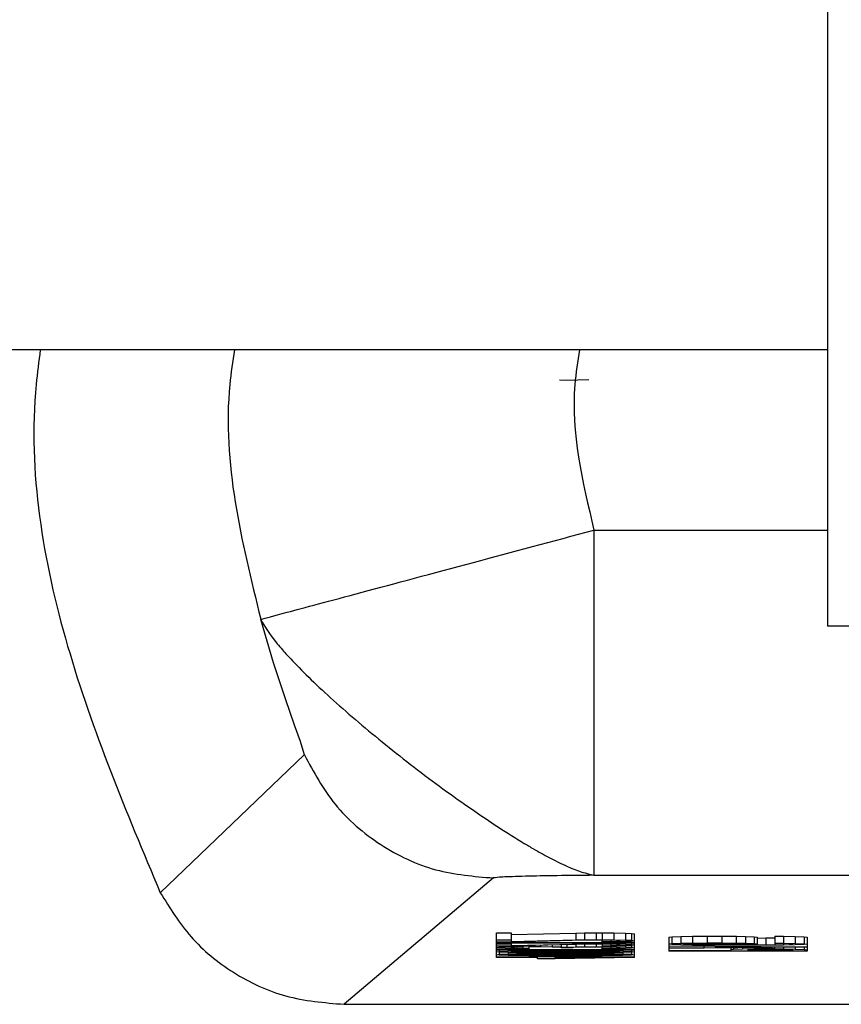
# Model space of a CAD drawing. Header units: inches. Extents: x 170 to 312, y 215 to 248.
# Tile 266 of 410: x 256.1802 to 256.2095, y 223.3017 to 223.3368. Entities that reach past the tile are written whole.
import ezdxf

# ---------------------------------------------------------------- set-up
doc = ezdxf.new("R2010")
doc.units = ezdxf.units.IN
doc.header["$LTSCALE"] = 0.25
doc.header["$MEASUREMENT"] = 0
doc.layers.add('STANDARD MOTOR RH', color=7, linetype='Continuous')

msp = doc.modelspace()

# ---------------------------------------------------------------- linework, layer by layer
at = {"layer": 'STANDARD MOTOR RH'}
for p, q in [((256.209006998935, 223.3250558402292), (256.1745458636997, 223.3250552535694)), ((256.199430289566, 223.3239945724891), (256.1996920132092, 223.3239804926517)), ((256.1996920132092, 223.3239804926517), (256.2000847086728, 223.3239922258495)), ((256.2000847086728, 223.3239922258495), (256.2004773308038, 223.3239975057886)), ((256.2006619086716, 223.3186348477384), (256.2089946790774, 223.3186348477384)), ((256.2109071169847, 223.3152134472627), (256.2089822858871, 223.3152128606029)), ((256.185206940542, 223.3057148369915), (256.190339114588, 223.3106263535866)), ((256.1970821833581, 223.3062404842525), (256.1917552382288, 223.3017378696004)), ((256.2006619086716, 223.3063349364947), (256.2394732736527, 223.3063349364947)), ((256.1971837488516, 223.3042851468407), (256.1977072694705, 223.3042851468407)), ((256.1971837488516, 223.3034104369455), (256.1971837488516, 223.3042851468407)), ((256.1971837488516, 223.304039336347), (256.1977072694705, 223.304039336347)), ((256.1977072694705, 223.3042851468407), (256.1977072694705, 223.3039753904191)), ((256.1977072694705, 223.3042212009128), (256.2000108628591, 223.3042781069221)), ((256.2000108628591, 223.3042781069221), (256.20032501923, 223.3042828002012)), ((256.2000108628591, 223.3042781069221), (256.2000108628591, 223.3040322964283)), ((256.2000108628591, 223.3040322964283), (256.20032501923, 223.3040369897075)), ((256.20032501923, 223.3042828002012), (256.2007438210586, 223.3042851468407)), ((256.20032501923, 223.3042828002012), (256.20032501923, 223.3040369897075)), ((256.20032501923, 223.3040369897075), (256.2007438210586, 223.304039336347)), ((256.2007438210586, 223.3042851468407), (256.2009532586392, 223.3042851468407)), ((256.2007438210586, 223.3042851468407), (256.2007438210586, 223.304039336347)), ((256.2007438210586, 223.304039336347), (256.2009532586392, 223.304039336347)), ((256.2009532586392, 223.3042851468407), (256.2013720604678, 223.3042828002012)), ((256.2009532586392, 223.3042851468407), (256.2009532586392, 223.304039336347)), ((256.2009532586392, 223.304039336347), (256.2013720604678, 223.3040369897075)), ((256.2013720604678, 223.3042828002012), (256.2017908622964, 223.3042740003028)), ((256.2013720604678, 223.3042828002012), (256.2013720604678, 223.3040369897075)), ((256.2013720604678, 223.3040369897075), (256.2017908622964, 223.3040276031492)), ((256.2017908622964, 223.3042740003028), (256.202000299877, 223.3042646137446)), ((256.2017908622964, 223.3042740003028), (256.2017908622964, 223.3040276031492)), ((256.202000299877, 223.3042646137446), (256.2021050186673, 223.3042511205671)), ((256.202000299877, 223.3042646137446), (256.202000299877, 223.3040188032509)), ((256.2021050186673, 223.3034104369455), (256.2021050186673, 223.3042511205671)), ((256.2033353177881, 223.304134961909), (256.2034400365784, 223.3041461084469)), ((256.2033353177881, 223.304134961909), (256.2033353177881, 223.3036292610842)), ((256.2034400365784, 223.3041461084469), (256.2037541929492, 223.3041578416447)), ((256.2034400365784, 223.3041461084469), (256.2034400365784, 223.3039002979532)), ((256.2037541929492, 223.3041578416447), (256.2041729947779, 223.3041642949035)), ((256.2037541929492, 223.3041578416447), (256.2037541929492, 223.3039114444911)), ((256.2041729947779, 223.3041642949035), (256.2046965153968, 223.3041689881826)), ((256.2041729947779, 223.3041642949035), (256.2041729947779, 223.3039184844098)), ((256.2046965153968, 223.3041689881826), (256.2052200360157, 223.3041689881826)), ((256.2046965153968, 223.3041689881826), (256.2046965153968, 223.3039231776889)), ((256.2052200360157, 223.3041689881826), (256.2057436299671, 223.3041642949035)), ((256.2052200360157, 223.3041689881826), (256.2052200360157, 223.3039231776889)), ((256.2057436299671, 223.3041642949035), (256.2060577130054, 223.3041578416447)), ((256.2057436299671, 223.3039184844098), (256.2057436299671, 223.3041642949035)), ((256.2060577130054, 223.3041578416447), (256.2063718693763, 223.3041461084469)), ((256.2060577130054, 223.3041578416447), (256.2060577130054, 223.3039114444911)), ((256.2063718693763, 223.3041461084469), (256.2064765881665, 223.304134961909)), ((256.2063718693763, 223.3041461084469), (256.2063718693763, 223.3039002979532)), ((256.2064765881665, 223.304134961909), (256.2064765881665, 223.3038774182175)), ((256.2064765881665, 223.3040997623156), (256.2067906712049, 223.3041009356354)), ((256.2067906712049, 223.3041009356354), (256.2071048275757, 223.304103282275)), ((256.2067906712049, 223.3041009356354), (256.2067906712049, 223.3038545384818)), ((256.2071048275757, 223.3041642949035), (256.2074189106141, 223.3041625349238)), ((256.2071048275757, 223.3041642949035), (256.2071048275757, 223.3038568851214)), ((256.2074189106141, 223.3041625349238), (256.2078377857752, 223.3041554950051)), ((256.2074189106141, 223.3041625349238), (256.2074189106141, 223.3039161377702)), ((256.2078377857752, 223.3041554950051), (256.2081518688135, 223.3041437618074)), ((256.2078377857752, 223.3041554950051), (256.2078377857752, 223.3039096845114)), ((256.2081518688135, 223.3041437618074), (256.2082565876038, 223.3041326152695)), ((256.2081518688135, 223.3041437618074), (256.2081518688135, 223.3038979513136)), ((256.2082565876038, 223.3041326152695), (256.2082565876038, 223.3036292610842)), ((256.1977072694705, 223.3039572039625), (256.1971837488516, 223.3039572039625)), ((256.1971837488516, 223.3039390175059), (256.2021050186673, 223.3039390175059)), ((256.1971837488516, 223.3039255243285), (256.2012673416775, 223.3039255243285)), ((256.1971837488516, 223.3038932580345), (256.1977072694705, 223.3038932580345)), ((256.1977072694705, 223.3038117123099), (256.1971837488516, 223.3038117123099)), ((256.1971837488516, 223.3037612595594), (256.1972884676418, 223.3037706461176)), ((256.1972884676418, 223.3037342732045), (256.1971837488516, 223.3037430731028)), ((256.1971837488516, 223.3036932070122), (256.2021050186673, 223.3036932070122)), ((256.1972884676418, 223.3038117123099), (256.1972884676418, 223.3037706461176)), ((256.1972884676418, 223.3037706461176), (256.1974979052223, 223.303779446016)), ((256.1974979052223, 223.3037248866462), (256.1972884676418, 223.3037342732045)), ((256.1974979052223, 223.3038117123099), (256.1974979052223, 223.303779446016)), ((256.1974979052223, 223.303779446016), (256.1977072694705, 223.3037864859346)), ((256.1977072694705, 223.3037178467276), (256.1974979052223, 223.3037248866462)), ((256.1977072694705, 223.3039753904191), (256.2000108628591, 223.3040322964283)), ((256.20032501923, 223.3040211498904), (256.1977072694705, 223.3039572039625)), ((256.1977072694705, 223.3039255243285), (256.1977072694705, 223.3038298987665)), ((256.1977072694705, 223.3038298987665), (256.2000108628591, 223.3038868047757)), ((256.20032501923, 223.3038750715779), (256.1977072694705, 223.3038117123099)), ((256.1977072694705, 223.3037864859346), (256.1977072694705, 223.3038117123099)), ((256.1977072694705, 223.3037864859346), (256.1980214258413, 223.3037911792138)), ((256.1978119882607, 223.3037706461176), (256.1977072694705, 223.3037589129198)), ((256.1977072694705, 223.3037589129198), (256.1977072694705, 223.3037454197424)), ((256.1977072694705, 223.3037454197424), (256.1978119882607, 223.3037342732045)), ((256.1980214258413, 223.3037137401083), (256.1977072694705, 223.3037178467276)), ((256.197916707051, 223.3037747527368), (256.1978119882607, 223.3037706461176)), ((256.1978119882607, 223.3037706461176), (256.1978119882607, 223.3037342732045)), ((256.1978119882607, 223.3037342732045), (256.197916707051, 223.3037295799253)), ((256.1981261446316, 223.303779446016), (256.197916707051, 223.3037747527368)), ((256.197916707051, 223.3037747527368), (256.197916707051, 223.3037295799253)), ((256.197916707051, 223.3037295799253), (256.1981261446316, 223.3037248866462)), ((256.1980214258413, 223.3038193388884), (256.1980214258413, 223.3037911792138)), ((256.1980214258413, 223.3037911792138), (256.1983355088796, 223.3037929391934)), ((256.1983355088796, 223.3037113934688), (256.1980214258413, 223.3037137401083)), ((256.1983355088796, 223.3037817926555), (256.1981261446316, 223.303779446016)), ((256.1981261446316, 223.303779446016), (256.1981261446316, 223.3037248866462)), ((256.1981261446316, 223.3037248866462), (256.1983355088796, 223.3037225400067)), ((256.1983355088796, 223.303826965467), (256.1983355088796, 223.3037929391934)), ((256.1983355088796, 223.3037929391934), (256.1987543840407, 223.3037929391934)), ((256.1983355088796, 223.3037817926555), (256.1983355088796, 223.3037113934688)), ((256.1987543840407, 223.3037817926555), (256.1983355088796, 223.3037817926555)), ((256.1987543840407, 223.3038369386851), (256.1987543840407, 223.3037929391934)), ((256.1987543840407, 223.3037929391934), (256.1991731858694, 223.3037911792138)), ((256.1991731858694, 223.3037770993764), (256.1987543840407, 223.3037817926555)), ((256.1991731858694, 223.3038469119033), (256.1991731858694, 223.3037911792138)), ((256.1991731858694, 223.3037911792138), (256.1994873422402, 223.3037864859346)), ((256.19938262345, 223.3037706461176), (256.1991731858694, 223.3037770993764)), ((256.1994873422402, 223.3037565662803), (256.19938262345, 223.3037706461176)), ((256.1994873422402, 223.3038545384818), (256.1994873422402, 223.3037864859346)), ((256.1994873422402, 223.3037864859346), (256.1996967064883, 223.3037747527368)), ((256.1994873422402, 223.3037477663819), (256.1994873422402, 223.3037565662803)), ((256.1999061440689, 223.3037477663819), (256.1994873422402, 223.3037477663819)), ((256.1996967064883, 223.3038598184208), (256.1996967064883, 223.3037747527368)), ((256.1996967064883, 223.3037747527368), (256.2000108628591, 223.3037841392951)), ((256.2001155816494, 223.3037706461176), (256.1999061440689, 223.3037565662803)), ((256.1999061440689, 223.3037565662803), (256.1999061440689, 223.3037477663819)), ((256.2000108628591, 223.3039255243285), (256.2000108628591, 223.3038868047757)), ((256.2000108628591, 223.3038868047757), (256.20032501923, 223.303890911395)), ((256.2000108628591, 223.3038674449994), (256.2000108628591, 223.3037841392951)), ((256.2000108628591, 223.3037841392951), (256.20032501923, 223.3037888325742)), ((256.20032501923, 223.3037747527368), (256.2001155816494, 223.3037706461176)), ((256.2007438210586, 223.3040252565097), (256.20032501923, 223.3040211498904)), ((256.20032501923, 223.3039255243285), (256.20032501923, 223.303890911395)), ((256.20032501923, 223.303890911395), (256.2007438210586, 223.3038932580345)), ((256.2007438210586, 223.3038797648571), (256.20032501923, 223.3038750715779)), ((256.20032501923, 223.3038750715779), (256.20032501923, 223.3037888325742)), ((256.20032501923, 223.3037888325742), (256.2007438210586, 223.3037911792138)), ((256.2007438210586, 223.303779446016), (256.20032501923, 223.3037747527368)), ((256.2012673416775, 223.3039255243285), (256.200534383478, 223.3039114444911)), ((256.200534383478, 223.3039255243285), (256.200534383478, 223.3039114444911)), ((256.200534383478, 223.3039114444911), (256.2013720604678, 223.3039114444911)), ((256.2009532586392, 223.3040252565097), (256.2007438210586, 223.3040252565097)), ((256.2007438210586, 223.3039114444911), (256.2007438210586, 223.3038932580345)), ((256.2007438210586, 223.3038932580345), (256.2009532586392, 223.3038932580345)), ((256.2009532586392, 223.3038797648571), (256.2007438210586, 223.3038797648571)), ((256.2007438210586, 223.3038797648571), (256.2007438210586, 223.3037911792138)), ((256.2007438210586, 223.3037911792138), (256.2009532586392, 223.3037911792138)), ((256.2009532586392, 223.303779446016), (256.2007438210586, 223.303779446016)), ((256.2012673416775, 223.3040211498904), (256.2009532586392, 223.3040252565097)), ((256.2009532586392, 223.303959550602), (256.2009532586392, 223.3040252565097)), ((256.2009532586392, 223.3039706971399), (256.2012673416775, 223.3039753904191)), ((256.2013720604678, 223.3039618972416), (256.2009532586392, 223.303959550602)), ((256.2009532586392, 223.3039114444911), (256.2009532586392, 223.3038932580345)), ((256.2009532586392, 223.3038932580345), (256.2013720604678, 223.303890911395)), ((256.2012673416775, 223.3038750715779), (256.2009532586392, 223.3038797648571)), ((256.2009532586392, 223.3038797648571), (256.2009532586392, 223.3037911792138)), ((256.2009532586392, 223.3038252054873), (256.2012673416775, 223.3038298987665)), ((256.2013720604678, 223.3038158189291), (256.2009532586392, 223.3038134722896)), ((256.2009532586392, 223.3037911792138), (256.2013720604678, 223.3037888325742)), ((256.2012673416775, 223.3037747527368), (256.2009532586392, 223.303779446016)), ((256.2009532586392, 223.3037137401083), (256.2009532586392, 223.303779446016)), ((256.2009532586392, 223.3037248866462), (256.2012673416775, 223.3037295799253)), ((256.2013720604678, 223.3037160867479), (256.2009532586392, 223.3037137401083)), ((256.2014767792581, 223.3040141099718), (256.2012673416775, 223.3040211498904)), ((256.2012673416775, 223.3040211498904), (256.2012673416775, 223.3039753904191)), ((256.2012673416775, 223.3039753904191), (256.2014767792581, 223.3039824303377)), ((256.2014767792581, 223.3038686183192), (256.2012673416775, 223.3038750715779)), ((256.2012673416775, 223.3038750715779), (256.2012673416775, 223.3038298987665)), ((256.2012673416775, 223.3038298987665), (256.2014767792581, 223.3038363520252)), ((256.2014767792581, 223.3037682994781), (256.2012673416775, 223.3037747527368)), ((256.2012673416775, 223.3037747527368), (256.2012673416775, 223.3037295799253)), ((256.2012673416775, 223.3037295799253), (256.2014767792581, 223.3037360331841)), ((256.2017908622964, 223.3039706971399), (256.2013720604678, 223.3039618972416)), ((256.2013720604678, 223.3039114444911), (256.2021050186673, 223.3039255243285)), ((256.2013720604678, 223.3039114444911), (256.2013720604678, 223.303890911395)), ((256.2013720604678, 223.303890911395), (256.2017908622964, 223.3038821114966)), ((256.2017908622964, 223.3038252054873), (256.2013720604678, 223.3038158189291)), ((256.2013720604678, 223.3038158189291), (256.2013720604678, 223.3037888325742)), ((256.2013720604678, 223.3037888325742), (256.2017908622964, 223.303779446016)), ((256.2017908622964, 223.3037248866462), (256.2013720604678, 223.3037160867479)), ((256.2015814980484, 223.3040029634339), (256.2014767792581, 223.3040141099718)), ((256.2014767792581, 223.3040141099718), (256.2014767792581, 223.3039824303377)), ((256.2014767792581, 223.3039824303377), (256.2015814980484, 223.3039935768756)), ((256.2015814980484, 223.3038568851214), (256.2014767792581, 223.3038686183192)), ((256.2014767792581, 223.3038686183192), (256.2014767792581, 223.3038363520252)), ((256.2014767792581, 223.3038363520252), (256.2015814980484, 223.303848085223)), ((256.2015814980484, 223.3037565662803), (256.2014767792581, 223.3037682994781)), ((256.2014767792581, 223.3037682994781), (256.2014767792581, 223.3037360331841)), ((256.2014767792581, 223.3037360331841), (256.2015814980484, 223.3037477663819)), ((256.2015814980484, 223.3039935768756), (256.2015814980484, 223.3040029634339)), ((256.2015814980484, 223.303848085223), (256.2015814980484, 223.3038568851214)), ((256.2015814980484, 223.3037477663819), (256.2015814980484, 223.3037565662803)), ((256.2017908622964, 223.3040276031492), (256.202000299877, 223.3040188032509)), ((256.202000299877, 223.3039800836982), (256.2017908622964, 223.3039706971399)), ((256.2017908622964, 223.3039196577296), (256.2017908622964, 223.3038821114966)), ((256.2017908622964, 223.3038821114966), (256.202000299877, 223.3038727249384)), ((256.202000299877, 223.3038340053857), (256.2017908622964, 223.3038252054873)), ((256.2017908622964, 223.3038252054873), (256.2017908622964, 223.303779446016)), ((256.2017908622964, 223.303779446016), (256.202000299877, 223.3037706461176)), ((256.202000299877, 223.3037342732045), (256.2017908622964, 223.3037248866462)), ((256.202000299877, 223.3040188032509), (256.2021050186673, 223.3040053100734)), ((256.2021050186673, 223.3039959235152), (256.202000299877, 223.3039800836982)), ((256.202000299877, 223.3039231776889), (256.202000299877, 223.3038727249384)), ((256.202000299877, 223.3038727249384), (256.2021050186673, 223.3038592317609)), ((256.2021050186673, 223.3038504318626), (256.202000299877, 223.3038340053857)), ((256.202000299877, 223.3038340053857), (256.202000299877, 223.3037706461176)), ((256.202000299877, 223.3037706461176), (256.2021050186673, 223.3037548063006)), ((256.2021050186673, 223.3037501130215), (256.202000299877, 223.3037342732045)), ((256.2033353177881, 223.3038891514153), (256.2034400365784, 223.3039002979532)), ((256.2034400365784, 223.3038662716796), (256.2033353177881, 223.3038774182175)), ((256.2033353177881, 223.3038228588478), (256.2082565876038, 223.3037864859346)), ((256.2045917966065, 223.3037999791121), (256.2033353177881, 223.3038093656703)), ((256.2082565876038, 223.3037682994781), (256.2033353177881, 223.3037319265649)), ((256.2033353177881, 223.3037454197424), (256.2045917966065, 223.3037548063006)), ((256.2034400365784, 223.3039002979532), (256.2037541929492, 223.3039114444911)), ((256.2037541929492, 223.3038545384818), (256.2034400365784, 223.3038662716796)), ((256.2037541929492, 223.3039114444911), (256.2041729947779, 223.3039184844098)), ((256.2041729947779, 223.303848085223), (256.2037541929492, 223.3038545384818)), ((256.203858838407, 223.303890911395), (256.2039635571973, 223.3038979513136)), ((256.203858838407, 223.3038750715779), (256.203858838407, 223.303890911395)), ((256.2039635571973, 223.3038686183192), (256.203858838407, 223.3038750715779)), ((256.2039635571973, 223.3038979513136), (256.2041729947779, 223.3039049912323)), ((256.2039635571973, 223.3038686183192), (256.2039635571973, 223.3038979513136)), ((256.2041729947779, 223.3038615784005), (256.2039635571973, 223.3038686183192)), ((256.2041729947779, 223.3039184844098), (256.2046965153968, 223.3039231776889)), ((256.2041729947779, 223.3039049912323), (256.2044871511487, 223.3039096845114)), ((256.2041729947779, 223.3038615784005), (256.2041729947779, 223.3039049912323)), ((256.2044871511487, 223.3038568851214), (256.2041729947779, 223.3038615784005)), ((256.2046965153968, 223.3038433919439), (256.2041729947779, 223.303848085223)), ((256.2044871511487, 223.3039096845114), (256.204801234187, 223.3039114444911)), ((256.2044871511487, 223.3038568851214), (256.2044871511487, 223.3039096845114)), ((256.204801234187, 223.3038545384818), (256.2044871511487, 223.3038568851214)), ((256.2045917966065, 223.3037548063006), (256.2045917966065, 223.3037999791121)), ((256.2046965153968, 223.3039231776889), (256.2052200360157, 223.3039231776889)), ((256.2054294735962, 223.3038410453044), (256.2046965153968, 223.3038433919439)), ((256.204801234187, 223.3039114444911), (256.2051153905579, 223.3039114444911)), ((256.204801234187, 223.3038545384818), (256.204801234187, 223.3039114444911)), ((256.2051153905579, 223.3038545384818), (256.204801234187, 223.3038545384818)), ((256.2050106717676, 223.3037565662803), (256.2050106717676, 223.3037976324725)), ((256.2050106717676, 223.3037976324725), (256.2078377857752, 223.3037770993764)), ((256.2078377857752, 223.3037770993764), (256.2050106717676, 223.3037565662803)), ((256.2051153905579, 223.3039114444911), (256.2054294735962, 223.3039096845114)), ((256.2051153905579, 223.3038545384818), (256.2051153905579, 223.3039114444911)), ((256.2054294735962, 223.3038568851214), (256.2051153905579, 223.3038545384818)), ((256.2052200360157, 223.3039231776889), (256.2057436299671, 223.3039184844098)), ((256.2054294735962, 223.3039096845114), (256.2056389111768, 223.3039049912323)), ((256.2054294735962, 223.3038568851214), (256.2054294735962, 223.3039096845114)), ((256.2056389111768, 223.3038615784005), (256.2054294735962, 223.3038568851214)), ((256.2061624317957, 223.3038410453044), (256.2054294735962, 223.3038410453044)), ((256.2055341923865, 223.3037477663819), (256.2055341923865, 223.3036427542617)), ((256.2056389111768, 223.3036955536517), (256.2055341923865, 223.303683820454)), ((256.2056389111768, 223.3039049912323), (256.2058483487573, 223.3038979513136)), ((256.2056389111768, 223.3038615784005), (256.2056389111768, 223.3039049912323)), ((256.2058483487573, 223.3038686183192), (256.2056389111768, 223.3038615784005)), ((256.2056389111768, 223.3037489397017), (256.2056389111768, 223.3036955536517)), ((256.2059529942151, 223.3037043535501), (256.2056389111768, 223.3036955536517)), ((256.2057436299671, 223.3039184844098), (256.2060577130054, 223.3039114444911)), ((256.2058483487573, 223.3038979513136), (256.2059529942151, 223.303890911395)), ((256.2058483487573, 223.3038686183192), (256.2058483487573, 223.3038979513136)), ((256.2059529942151, 223.3038750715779), (256.2058483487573, 223.3038686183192)), ((256.2059529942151, 223.303890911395), (256.2059529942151, 223.3038750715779)), ((256.2063718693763, 223.3038662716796), (256.2059529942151, 223.3038521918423)), ((256.2059529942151, 223.3038521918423), (256.2061624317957, 223.3038521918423)), ((256.2059529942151, 223.3037512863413), (256.2059529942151, 223.3037043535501)), ((256.2063718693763, 223.3037113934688), (256.2059529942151, 223.3037043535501)), ((256.2060577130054, 223.3039114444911), (256.2063718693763, 223.3039002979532)), ((256.2061624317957, 223.3038592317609), (256.2061624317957, 223.3038521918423)), ((256.2061624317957, 223.3038521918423), (256.2067906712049, 223.3038545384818)), ((256.2068953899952, 223.3038433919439), (256.2061624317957, 223.3038410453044)), ((256.2061624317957, 223.3036861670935), (256.206267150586, 223.3036932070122)), ((256.2061624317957, 223.3036427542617), (256.2061624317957, 223.3036861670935)), ((256.206267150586, 223.3036932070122), (256.2064765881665, 223.3036979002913)), ((256.2063718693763, 223.3039002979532), (256.2064765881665, 223.3038891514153)), ((256.2064765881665, 223.3038774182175), (256.2063718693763, 223.3038662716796)), ((256.2063718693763, 223.3037542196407), (256.2063718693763, 223.3037113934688)), ((256.2066859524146, 223.3037137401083), (256.2063718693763, 223.3037113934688)), ((256.2064765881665, 223.3036979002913), (256.2067906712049, 223.303699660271)), ((256.2066859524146, 223.3037565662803), (256.2066859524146, 223.3037137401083)), ((256.2071048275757, 223.3037137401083), (256.2066859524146, 223.3037137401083)), ((256.2067906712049, 223.3038545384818), (256.2071048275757, 223.3038568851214)), ((256.2067906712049, 223.303699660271), (256.2071048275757, 223.303699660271)), ((256.2074189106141, 223.303848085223), (256.2068953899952, 223.3038433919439)), ((256.2071048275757, 223.3039184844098), (256.2074189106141, 223.3039161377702)), ((256.2074189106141, 223.3039026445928), (256.2071048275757, 223.3039073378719)), ((256.2071048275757, 223.3038568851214), (256.2074189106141, 223.3038615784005)), ((256.2071048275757, 223.3037137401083), (256.2071048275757, 223.3037594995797)), ((256.2071048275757, 223.3037137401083), (256.2074189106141, 223.3037113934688)), ((256.2071048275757, 223.303699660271), (256.2074189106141, 223.3036979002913)), ((256.2074189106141, 223.3039161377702), (256.2078377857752, 223.3039096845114)), ((256.2076283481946, 223.3038956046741), (256.2074189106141, 223.3039026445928)), ((256.2074189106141, 223.3039026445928), (256.2074189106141, 223.3038615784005)), ((256.2074189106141, 223.3038615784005), (256.2076283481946, 223.3038686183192)), ((256.2078377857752, 223.3038545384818), (256.2074189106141, 223.303848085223)), ((256.2074189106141, 223.3037618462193), (256.2074189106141, 223.3037113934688)), ((256.2074189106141, 223.3037113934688), (256.2078377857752, 223.3037043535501)), ((256.2074189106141, 223.3036979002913), (256.2076283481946, 223.3036932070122)), ((256.2077330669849, 223.3038891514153), (256.2076283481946, 223.3038956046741)), ((256.2076283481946, 223.3038956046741), (256.2076283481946, 223.3038686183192)), ((256.2076283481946, 223.3038686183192), (256.2077330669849, 223.3038750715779)), ((256.2076283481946, 223.3036932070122), (256.2077330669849, 223.3036861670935)), ((256.2077330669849, 223.3038750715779), (256.2077330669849, 223.3038891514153)), ((256.2077330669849, 223.3036861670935), (256.2077330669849, 223.3036427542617)), ((256.2078377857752, 223.3039096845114), (256.2081518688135, 223.3038979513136)), ((256.2081518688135, 223.3038662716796), (256.2078377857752, 223.3038545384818)), ((256.2078377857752, 223.3037653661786), (256.2078377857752, 223.3037043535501)), ((256.2078377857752, 223.3037043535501), (256.2081518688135, 223.3036955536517)), ((256.2081518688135, 223.3038979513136), (256.2082565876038, 223.3038868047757)), ((256.2082565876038, 223.3038774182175), (256.2081518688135, 223.3038662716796)), ((256.2081518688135, 223.3037677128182), (256.2081518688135, 223.3036955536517)), ((256.2081518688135, 223.3036955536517), (256.2082565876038, 223.303683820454)), ((256.1971837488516, 223.3036791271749), (256.2012673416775, 223.3036791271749)), ((256.1971837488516, 223.3036063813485), (256.1972884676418, 223.303619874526)), ((256.1972884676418, 223.3035928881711), (256.1971837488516, 223.3036063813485)), ((256.1971837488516, 223.3035060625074), (256.1972884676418, 223.3035201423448)), ((256.1972884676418, 223.30349256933), (256.1971837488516, 223.3035060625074)), ((256.1971837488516, 223.3034245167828), (256.1986496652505, 223.3034245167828)), ((256.1986496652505, 223.3034104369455), (256.1971837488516, 223.3034104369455)), ((256.1972884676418, 223.3036791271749), (256.1972884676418, 223.303619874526)), ((256.1972884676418, 223.303619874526), (256.1976026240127, 223.3036316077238)), ((256.1976026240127, 223.3035811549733), (256.1972884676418, 223.3035928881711)), ((256.1972884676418, 223.3035928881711), (256.1972884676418, 223.3035201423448)), ((256.1972884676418, 223.3035201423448), (256.1976026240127, 223.3035312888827)), ((256.1976026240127, 223.3034814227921), (256.1972884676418, 223.30349256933)), ((256.1976026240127, 223.3036791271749), (256.1976026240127, 223.3036316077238)), ((256.1976026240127, 223.3036316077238), (256.197916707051, 223.3036386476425)), ((256.197916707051, 223.3035747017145), (256.1976026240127, 223.3035811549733)), ((256.1976026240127, 223.3035811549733), (256.1976026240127, 223.3035312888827)), ((256.1976026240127, 223.3035312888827), (256.197916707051, 223.3035383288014)), ((256.197916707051, 223.3034743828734), (256.1976026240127, 223.3034814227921)), ((256.1977072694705, 223.3036063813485), (256.1978119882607, 223.3036181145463)), ((256.1978119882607, 223.3035952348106), (256.1977072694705, 223.3036063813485)), ((256.1977072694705, 223.3035060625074), (256.1978119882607, 223.3035177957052)), ((256.1978119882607, 223.3034949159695), (256.1977072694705, 223.3035060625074)), ((256.1978119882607, 223.3036181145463), (256.1980214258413, 223.3036245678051)), ((256.1978119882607, 223.3035952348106), (256.1978119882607, 223.3036181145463)), ((256.1980214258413, 223.303588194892), (256.1978119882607, 223.3035952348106)), ((256.1978119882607, 223.3035177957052), (256.1980214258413, 223.303524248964)), ((256.1978119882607, 223.3034949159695), (256.1978119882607, 223.3035177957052)), ((256.1980214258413, 223.3034878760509), (256.1978119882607, 223.3034949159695)), ((256.197916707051, 223.3036791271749), (256.197916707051, 223.3036386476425)), ((256.197916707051, 223.3036386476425), (256.1983355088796, 223.3036427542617)), ((256.1983355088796, 223.3035700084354), (256.197916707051, 223.3035747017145)), ((256.197916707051, 223.3035747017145), (256.197916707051, 223.3035383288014)), ((256.197916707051, 223.3035383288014), (256.1983355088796, 223.3035424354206)), ((256.1983355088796, 223.3034696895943), (256.197916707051, 223.3034743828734)), ((256.1980214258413, 223.3036245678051), (256.1986496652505, 223.3036339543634)), ((256.1980214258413, 223.303588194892), (256.1980214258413, 223.3036245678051)), ((256.1986496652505, 223.3035793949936), (256.1980214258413, 223.303588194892)), ((256.1980214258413, 223.303524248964), (256.1986496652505, 223.3035336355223)), ((256.1980214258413, 223.3034878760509), (256.1980214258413, 223.303524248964)), ((256.1986496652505, 223.3034790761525), (256.1980214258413, 223.3034878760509)), ((256.1983355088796, 223.3036791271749), (256.1983355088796, 223.3036427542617)), ((256.1983355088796, 223.3036427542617), (256.1986496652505, 223.3036451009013)), ((256.1986496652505, 223.3035676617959), (256.1983355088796, 223.3035700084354)), ((256.1983355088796, 223.3035700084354), (256.1983355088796, 223.3035424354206)), ((256.1983355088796, 223.3035424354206), (256.1986496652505, 223.3035447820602)), ((256.1986496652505, 223.3034673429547), (256.1983355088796, 223.3034696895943)), ((256.1986496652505, 223.3036791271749), (256.1986496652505, 223.3036451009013)), ((256.1986496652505, 223.3036451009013), (256.1991731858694, 223.3036474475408)), ((256.1986496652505, 223.3036339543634), (256.1992779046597, 223.3036363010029)), ((256.1986496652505, 223.3035793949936), (256.1986496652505, 223.3036339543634)), ((256.1992779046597, 223.3035770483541), (256.1986496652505, 223.3035793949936)), ((256.1991731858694, 223.3035653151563), (256.1986496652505, 223.3035676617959)), ((256.1986496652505, 223.3035676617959), (256.1986496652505, 223.3035447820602)), ((256.1986496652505, 223.3035447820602), (256.1991731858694, 223.3035471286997)), ((256.1986496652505, 223.3035336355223), (256.1992779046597, 223.3035359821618)), ((256.1986496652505, 223.3034790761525), (256.1986496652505, 223.3035336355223)), ((256.1992779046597, 223.303476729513), (256.1986496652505, 223.3034790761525)), ((256.1991731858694, 223.3034655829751), (256.1986496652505, 223.3034673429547)), ((256.1986496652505, 223.3034245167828), (256.1986496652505, 223.3034673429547)), ((256.1986496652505, 223.3034468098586), (256.1992779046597, 223.3034468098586)), ((256.1986496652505, 223.3033558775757), (256.1986496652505, 223.3034104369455)), ((256.1992779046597, 223.3033558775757), (256.1986496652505, 223.3033558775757)), ((256.1991731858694, 223.3036791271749), (256.1991731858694, 223.3036474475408)), ((256.1991731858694, 223.3036474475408), (256.2001155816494, 223.3036474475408)), ((256.2001155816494, 223.3035653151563), (256.1991731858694, 223.3035653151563)), ((256.1991731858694, 223.3035653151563), (256.1991731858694, 223.3035471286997)), ((256.1991731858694, 223.3035471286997), (256.2001155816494, 223.3035471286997)), ((256.2001155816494, 223.3034655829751), (256.1991731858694, 223.3034655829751)), ((256.1992779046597, 223.3036363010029), (256.2000108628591, 223.3036363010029)), ((256.1992779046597, 223.3035770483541), (256.1992779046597, 223.3036363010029)), ((256.2000108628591, 223.3035770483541), (256.1992779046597, 223.3035770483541)), ((256.1992779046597, 223.3035359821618), (256.2000108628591, 223.3035359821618)), ((256.1992779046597, 223.303476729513), (256.1992779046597, 223.3035359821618)), ((256.2000108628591, 223.303476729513), (256.1992779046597, 223.303476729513)), ((256.1992779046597, 223.3034655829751), (256.1992779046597, 223.3034245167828)), ((256.1992779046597, 223.3034245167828), (256.2021050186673, 223.3034245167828)), ((256.2021050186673, 223.3034104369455), (256.1992779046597, 223.3033558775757)), ((256.1992779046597, 223.3034104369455), (256.2012673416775, 223.3034104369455)), ((256.2012673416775, 223.3034104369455), (256.1992779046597, 223.3033717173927)), ((256.1992779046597, 223.3033717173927), (256.1992779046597, 223.3034104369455)), ((256.2000108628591, 223.3036363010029), (256.2006391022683, 223.3036339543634)), ((256.2000108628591, 223.3035770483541), (256.2000108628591, 223.3036363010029)), ((256.2006391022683, 223.3035793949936), (256.2000108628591, 223.3035770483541)), ((256.2000108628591, 223.3035359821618), (256.2006391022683, 223.3035336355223)), ((256.2000108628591, 223.303476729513), (256.2000108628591, 223.3035359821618)), ((256.2006391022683, 223.3034790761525), (256.2000108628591, 223.303476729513)), ((256.2001155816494, 223.3036791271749), (256.2001155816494, 223.3036474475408)), ((256.2001155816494, 223.3036474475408), (256.2006391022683, 223.3036451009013)), ((256.2006391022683, 223.3035676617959), (256.2001155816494, 223.3035653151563)), ((256.2001155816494, 223.3035653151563), (256.2001155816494, 223.3035471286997)), ((256.2001155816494, 223.3035471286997), (256.2006391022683, 223.3035447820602)), ((256.2006391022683, 223.3034673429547), (256.2001155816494, 223.3034655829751)), ((256.2012673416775, 223.3036791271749), (256.200534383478, 223.3036656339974)), ((256.200534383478, 223.3036791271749), (256.200534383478, 223.3036656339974)), ((256.200534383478, 223.3036656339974), (256.2013720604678, 223.3036656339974)), ((256.2006391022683, 223.3036656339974), (256.2006391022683, 223.3036451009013)), ((256.2006391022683, 223.3036451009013), (256.2009532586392, 223.3036427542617)), ((256.2006391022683, 223.3036339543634), (256.2012673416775, 223.3036245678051)), ((256.2006391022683, 223.3036339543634), (256.2006391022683, 223.3035793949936)), ((256.2012673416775, 223.303588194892), (256.2006391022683, 223.3035793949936)), ((256.2009532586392, 223.3035700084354), (256.2006391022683, 223.3035676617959)), ((256.2006391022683, 223.3035676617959), (256.2006391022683, 223.3035447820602)), ((256.2006391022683, 223.3035447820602), (256.2009532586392, 223.3035430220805)), ((256.2006391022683, 223.3035336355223), (256.2012673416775, 223.303524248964)), ((256.2006391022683, 223.3035336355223), (256.2006391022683, 223.3034790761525)), ((256.2012673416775, 223.3034878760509), (256.2006391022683, 223.3034790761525)), ((256.2009532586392, 223.3034696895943), (256.2006391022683, 223.3034673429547)), ((256.2009532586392, 223.3036656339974), (256.2009532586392, 223.3036427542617)), ((256.2009532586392, 223.3036427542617), (256.2013720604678, 223.3036386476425)), ((256.2013720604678, 223.3035747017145), (256.2009532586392, 223.3035700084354)), ((256.2009532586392, 223.3035700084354), (256.2009532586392, 223.3035430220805)), ((256.2009532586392, 223.3035430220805), (256.2013720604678, 223.3035383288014)), ((256.2013720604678, 223.3034743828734), (256.2009532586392, 223.3034696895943)), ((256.2012673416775, 223.3036245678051), (256.2014767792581, 223.3036181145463)), ((256.2012673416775, 223.303588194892), (256.2012673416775, 223.3036245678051)), ((256.2014767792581, 223.3035952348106), (256.2012673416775, 223.303588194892)), ((256.2012673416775, 223.303524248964), (256.2014767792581, 223.3035177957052)), ((256.2012673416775, 223.3034878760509), (256.2012673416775, 223.303524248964)), ((256.2014767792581, 223.3034949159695), (256.2012673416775, 223.3034878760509)), ((256.2013720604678, 223.3036656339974), (256.2021050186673, 223.3036791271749)), ((256.2013720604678, 223.3036656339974), (256.2013720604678, 223.3036386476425)), ((256.2013720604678, 223.3036386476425), (256.2016862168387, 223.3036316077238)), ((256.2016862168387, 223.3035817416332), (256.2013720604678, 223.3035747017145)), ((256.2013720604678, 223.3035747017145), (256.2013720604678, 223.3035383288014)), ((256.2013720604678, 223.3035383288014), (256.2016862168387, 223.3035312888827)), ((256.2016862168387, 223.3034814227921), (256.2013720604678, 223.3034743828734)), ((256.2014767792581, 223.3036181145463), (256.2015814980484, 223.3036063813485)), ((256.2014767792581, 223.3035952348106), (256.2014767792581, 223.3036181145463)), ((256.2015814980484, 223.3036063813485), (256.2014767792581, 223.3035952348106)), ((256.2014767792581, 223.3035177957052), (256.2015814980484, 223.3035060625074)), ((256.2014767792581, 223.3034949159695), (256.2014767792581, 223.3035177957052)), ((256.2015814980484, 223.3035060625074), (256.2014767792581, 223.3034949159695)), ((256.2016862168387, 223.3036715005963), (256.2016862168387, 223.3036316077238)), ((256.2016862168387, 223.3036316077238), (256.202000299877, 223.3036204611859)), ((256.202000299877, 223.3035928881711), (256.2016862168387, 223.3035817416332)), ((256.2016862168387, 223.3035817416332), (256.2016862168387, 223.3035312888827)), ((256.2016862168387, 223.3035312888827), (256.202000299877, 223.3035201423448)), ((256.202000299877, 223.30349256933), (256.2016862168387, 223.3034814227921)), ((256.202000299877, 223.3036773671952), (256.202000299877, 223.3036204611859)), ((256.202000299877, 223.3036204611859), (256.2021050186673, 223.3036063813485)), ((256.2021050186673, 223.3036063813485), (256.202000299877, 223.3035928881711)), ((256.202000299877, 223.3035928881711), (256.202000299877, 223.3035201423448)), ((256.202000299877, 223.3035201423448), (256.2021050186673, 223.3035060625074)), ((256.2021050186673, 223.3035060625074), (256.202000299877, 223.30349256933)), ((256.2055341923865, 223.3036427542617), (256.2033353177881, 223.3036427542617)), ((256.2082565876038, 223.3036292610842), (256.2033353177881, 223.3036292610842)), ((256.2077330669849, 223.3036427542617), (256.2061624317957, 223.3036427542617)), ((256.1917552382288, 223.3017378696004), (256.2483800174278, 223.3017378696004))]:
    msp.add_line(p, q, dxfattribs=at)
at = {"layer": 'STANDARD MOTOR RH', "flags": 128}
for points in [[(256.200661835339, 223.3186348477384), (256.200661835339, 223.3162682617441), (256.2006619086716, 223.3139896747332), (256.2006619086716, 223.3063349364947)], [(256.190339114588, 223.3106263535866), (256.1903408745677, 223.3106310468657), (256.1903369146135, 223.3106668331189), (256.1901983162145, 223.3111044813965), (256.1899929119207, 223.3116893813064), (256.1896668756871, 223.3126204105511), (256.1892378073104, 223.3139087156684), (256.1887835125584, 223.315456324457)]]:
    msp.add_lwpolyline(points, dxfattribs=at)
at = {"layer": 'STANDARD MOTOR RH'}
for points, knots in [([(256.2089947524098, 223.3152134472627), (256.2089947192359, 223.3155172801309), (256.2089946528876, 223.3161249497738), (256.2089947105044, 223.3210855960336), (256.2089945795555, 223.3286713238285), (256.2089945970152, 223.3361407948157), (256.2089946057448, 223.3398754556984)], [0, 0, 0, 0, 0.2499924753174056, 0.4999881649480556, 0.7499990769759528, 1, 1, 1, 1]), ([(256.1809299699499, 223.3250552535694), (256.1808758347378, 223.3246463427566), (256.1804107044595, 223.3211329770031), (256.1815704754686, 223.3143553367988), (256.1839947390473, 223.3085951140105), (256.185206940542, 223.3057148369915)], [0, 0, 0, 0, 0.0617860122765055, 0.5308660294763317, 1, 1, 1, 1]), ([(256.1878451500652, 223.3250558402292), (256.1877841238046, 223.324645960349), (256.1873077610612, 223.321446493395), (256.1880984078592, 223.3182470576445), (256.1887877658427, 223.3154574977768)], [0, 0, 0, 0, 0.1281088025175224, 1, 1, 1, 1]), ([(256.2001408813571, 223.3250558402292), (256.2000766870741, 223.3246459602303), (256.1997414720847, 223.3225056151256), (256.200250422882, 223.3203652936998), (256.2006619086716, 223.3186348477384)], [0, 0, 0, 0, 0.1915018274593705, 0.9999999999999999, 0.9999999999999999, 0.9999999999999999, 0.9999999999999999]), ([(256.188783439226, 223.315456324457), (256.1889906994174, 223.3155117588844), (256.1894215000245, 223.3156269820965), (256.1921986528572, 223.3163699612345), (256.1961494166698, 223.317427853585), (256.1991962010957, 223.318242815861), (256.200661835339, 223.3186348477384)], [0, 0, 0, 0, 0.2405530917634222, 0.5000015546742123, 0.7594792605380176, 1, 1, 1, 1]), ([(256.1887835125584, 223.315456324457), (256.1889300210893, 223.3151999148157), (256.1891041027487, 223.3148952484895), (256.1895972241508, 223.3143264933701), (256.1899729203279, 223.3139112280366), (256.1907891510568, 223.3130850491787), (256.1922292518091, 223.3118016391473), (256.1942340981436, 223.3101716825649), (256.1963299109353, 223.3086529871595), (256.1975951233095, 223.3078243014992), (256.198205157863, 223.3074527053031), (256.1982854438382, 223.30740596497), (256.1985641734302, 223.3072424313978), (256.1990793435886, 223.3069579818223), (256.1999655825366, 223.3065060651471), (256.2003837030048, 223.3064033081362), (256.2006619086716, 223.3063349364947)], [0, 0, 0, 0, 0.124848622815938, 0.1483453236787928, 0.1877250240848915, 0.2504079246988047, 0.3752229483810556, 0.5001195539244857, 0.6249333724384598, 0.7497462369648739, 0.7515390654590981, 0.7550771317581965, 0.7672887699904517, 0.8124089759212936, 0.8751821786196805, 1, 1, 1, 1]), ([(256.1903393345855, 223.3106263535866), (256.1906732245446, 223.3100149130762), (256.1913553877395, 223.3087656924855), (256.1930098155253, 223.307354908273), (256.1949700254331, 223.3064145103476), (256.1963880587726, 223.3062976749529), (256.1970821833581, 223.3062404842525)], [0, 0, 0, 0, 0.2447380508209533, 0.5000189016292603, 0.7552602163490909, 1, 1, 1, 1]), ([(256.2006619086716, 223.3063349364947), (256.2002093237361, 223.3063310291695), (256.1992839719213, 223.3063230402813), (256.1981793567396, 223.3062998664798), (256.1973138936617, 223.306273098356), (256.1971582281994, 223.3062511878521), (256.1970821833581, 223.3062404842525)], [0, 0, 0, 0, 0.2459959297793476, 0.5029614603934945, 0.7571894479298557, 1, 1, 1, 1]), ([(256.185206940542, 223.3057148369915), (256.185544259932, 223.3051699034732), (256.1862303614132, 223.3040615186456), (256.1877889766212, 223.302799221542), (256.1896641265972, 223.3019110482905), (256.1910510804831, 223.3017961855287), (256.1917552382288, 223.3017378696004)], [0, 0, 0, 0, 0.2379310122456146, 0.4839473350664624, 0.7379995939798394, 0.9999999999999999, 0.9999999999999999, 0.9999999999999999, 0.9999999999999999])]:
    msp.add_open_spline(points, degree=3, knots=knots, dxfattribs=at)

doc.saveas('drawing.dxf')
